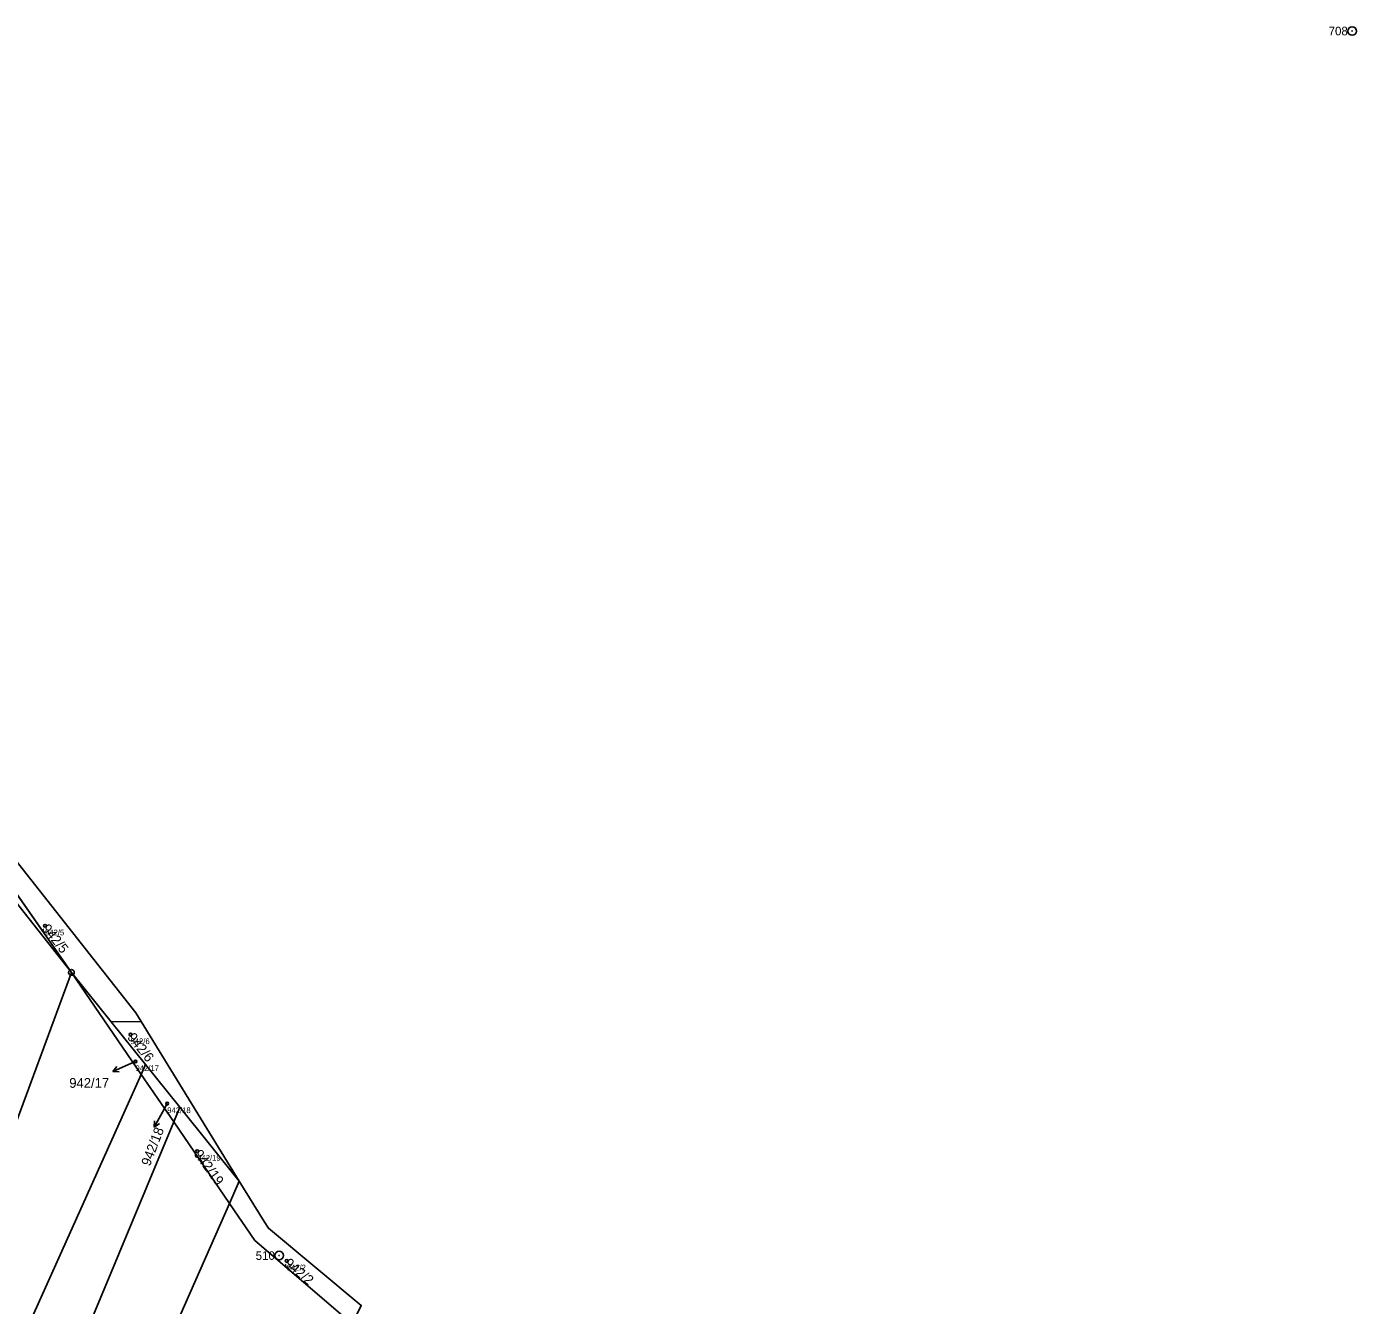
# Model space of a CAD drawing. Extents: x -761891 to -756141, y -1178507 to -1171885.
# Drawn here: x -758937.4 to -758705.3, y -1172201.8 to -1171978.7 of the extents above; entities that cross this region are included whole.
import ezdxf

# ---------------------------------------------------------------- set-up
doc = ezdxf.new("R2010")
doc.units = 0
for name, color, linetype in [('Definiční body', 7, 'Continuous'), ('Hranice parcel', 7, 'Continuous'), ('Parcelní čísla', 7, 'Continuous'), ('Polygon ku', 7, 'Continuous'), ('Polygon parcely', 7, 'Continuous'), ('Pop  PČ popisy', 7, 'Continuous'), ('Značky bodu BP', 7, 'Continuous')]:
    doc.layers.add(name, color=color, linetype=linetype)

msp = doc.modelspace()

# ---------------------------------------------------------------- linework, layer by layer
at = {"layer": 'Definiční body'}
for centre in [(-758934.2, -1172135.62), (-758919.28, -1172154.59), (-758918.41, -1172159.29), (-758912.87, -1172166.63), (-758907.63, -1172174.93), (-758892.01, -1172194.09)]:
    msp.add_circle(centre, 0.25, dxfattribs=at)
at = {"layer": 'Hranice parcel'}
for p, q in [((-758946.05, -1172120.21), (-758929.59, -1172143.73)), ((-758944.88, -1172124.42), (-758929.59, -1172143.73)), ((-758917.41, -1172161.53), (-758929.59, -1172143.73)), ((-758929.59, -1172143.73), (-758922.66, -1172152.35)), ((-758922.66, -1172152.35), (-758917.42, -1172152.29)), ((-758922.66, -1172152.35), (-758916.65, -1172159.82)), ((-758900.29, -1172180.15), (-758917.42, -1172152.29)), ((-758917.41, -1172161.53), (-758916.65, -1172159.82)), ((-758916.65, -1172159.82), (-758910.65, -1172167.27)), ((-758911.72, -1172169.84), (-758917.41, -1172161.53)), ((-758911.72, -1172169.84), (-758910.65, -1172167.27)), ((-758910.65, -1172167.27), (-758900.29, -1172180.15)), ((-758902, -1172184.05), (-758911.72, -1172169.84)), ((-758900.29, -1172180.15), (-758902, -1172184.05)), ((-758895.96, -1172187.19), (-758900.29, -1172180.15))]:
    msp.add_line(p, q, dxfattribs=at)
for points in [[(-758917.42, -1172152.29), (-758918.33, -1172150.82), (-758942.58, -1172120.16)], [(-759116.46, -1172493.11), (-759097.07, -1172456.63), (-759069.66, -1172416.42), (-759060.28, -1172395.26), (-759047.82, -1172370.18), (-759042.77, -1172362.63), (-759031.94, -1172352.16), (-759015.65, -1172321.47), (-758998.46, -1172283.21), (-758971.07, -1172219.54), (-758941.04, -1172174.84), (-758929.59, -1172143.73)], [(-759098.31, -1172506.06), (-759076.54, -1172470.02), (-759046.24, -1172418.72), (-759012.66, -1172357.17), (-758985.41, -1172311.13), (-758945.77, -1172224.47), (-758918.39, -1172163.76), (-758917.41, -1172161.53)], [(-758911.72, -1172169.84), (-758944.9, -1172249.31), (-759033.96, -1172419.04), (-759126.29, -1172592.84)], [(-759117.64, -1172602.77), (-759052.26, -1172486.19), (-758935.99, -1172261.09), (-758902, -1172184.05)], [(-758902, -1172184.05), (-758897.58, -1172190.5), (-758880.57, -1172205.07)], [(-758879.01, -1172201.85), (-758895.22, -1172188.39), (-758895.96, -1172187.19)]]:
    msp.add_lwpolyline(points, dxfattribs=at)
at = {"layer": 'Polygon ku'}
for points in [[(-758895.96, -1172187.19), (-758900.29, -1172180.15), (-758917.42, -1172152.29), (-758918.33, -1172150.82), (-758942.58, -1172120.16)], [(-758879.01, -1172201.85), (-758895.22, -1172188.39), (-758895.96, -1172187.19)]]:
    msp.add_lwpolyline(points, dxfattribs=at)
at = {"layer": 'Polygon parcely'}
for points in [[(-758944.88, -1172124.42), (-758929.59, -1172143.73), (-758946.05, -1172120.21), (-758948.19, -1172120.24)], [(-758918.33, -1172150.82), (-758942.58, -1172120.16), (-758946.05, -1172120.21), (-758929.59, -1172143.73), (-758922.66, -1172152.35), (-758917.42, -1172152.29)], [(-758944.88, -1172124.42), (-758987.77, -1172199.1), (-759105.27, -1172436.65), (-759170.63, -1172540.48), (-759152.47, -1172562.11), (-759149.96, -1172557.45), (-759116.46, -1172493.11), (-759097.07, -1172456.63), (-759069.66, -1172416.42), (-759060.28, -1172395.26), (-759047.82, -1172370.18), (-759042.77, -1172362.63), (-759031.94, -1172352.16), (-759015.65, -1172321.47), (-758998.46, -1172283.21), (-758971.07, -1172219.54), (-758941.04, -1172174.84), (-758929.59, -1172143.73)], [(-758917.41, -1172161.53), (-758929.59, -1172143.73), (-758941.04, -1172174.84), (-758971.07, -1172219.54), (-758998.46, -1172283.21), (-759015.65, -1172321.47), (-759031.94, -1172352.16), (-759042.77, -1172362.63), (-759047.82, -1172370.18), (-759060.28, -1172395.26), (-759069.66, -1172416.42), (-759097.07, -1172456.63), (-759116.46, -1172493.11), (-759098.31, -1172506.06), (-759076.54, -1172470.02), (-759046.24, -1172418.72), (-759012.66, -1172357.17), (-758985.41, -1172311.13), (-758945.77, -1172224.47), (-758918.39, -1172163.76)], [(-758916.65, -1172159.82), (-758922.66, -1172152.35), (-758929.59, -1172143.73), (-758917.41, -1172161.53)], [(-758916.65, -1172159.82), (-758910.65, -1172167.27), (-758900.29, -1172180.15), (-758917.42, -1172152.29), (-758922.66, -1172152.35)], [(-758911.72, -1172169.84), (-758910.65, -1172167.27), (-758916.65, -1172159.82), (-758917.41, -1172161.53)], [(-758911.72, -1172169.84), (-758917.41, -1172161.53), (-758918.39, -1172163.76), (-758945.77, -1172224.47), (-758985.41, -1172311.13), (-759012.66, -1172357.17), (-759046.24, -1172418.72), (-759076.54, -1172470.02), (-759098.31, -1172506.06), (-759107.29, -1172524.84), (-759136.52, -1172581.09), (-759126.29, -1172592.84), (-759033.96, -1172419.04), (-758944.9, -1172249.31)], [(-758902, -1172184.05), (-758900.29, -1172180.15), (-758910.65, -1172167.27), (-758911.72, -1172169.84)], [(-758944.9, -1172249.31), (-759033.96, -1172419.04), (-759126.29, -1172592.84), (-759117.64, -1172602.77), (-759052.26, -1172486.19), (-758935.99, -1172261.09), (-758902, -1172184.05), (-758911.72, -1172169.84)], [(-758900.29, -1172180.15), (-758902, -1172184.05), (-758897.58, -1172190.5), (-758880.57, -1172205.07), (-758879.01, -1172201.85), (-758895.22, -1172188.39), (-758895.96, -1172187.19)], [(-758911.82, -1172269.7), (-758880.57, -1172205.07), (-758897.58, -1172190.5), (-758902, -1172184.05), (-758935.99, -1172261.09), (-759052.26, -1172486.19), (-759117.64, -1172602.77), (-759099.25, -1172623.9), (-758985.51, -1172410.77)]]:
    msp.add_lwpolyline(points, close=True, dxfattribs=at)
at = {"layer": 'Pop  PČ popisy'}
for p, q in [((-758919.62, -1172159.82), (-758922.36, -1172161.04)), ((-758922.36, -1172161.04), (-758921.65, -1172160.18)), ((-758922.36, -1172161.04), (-758921.24, -1172161.09)), ((-758918.41, -1172159.29), (-758919.62, -1172159.82)), ((-758912.87, -1172166.63), (-758913.69, -1172168.13)), ((-758913.69, -1172168.13), (-758915.15, -1172170.76)), ((-758915.15, -1172170.76), (-758915.1, -1172169.64)), ((-758915.15, -1172170.76), (-758914.22, -1172170.12))]:
    msp.add_line(p, q, dxfattribs=at)
at = {"layer": 'Značky bodu BP'}
for centre, radius in [((-758706.03, -1171979.48), 0.75), ((-758706.03, -1171979.48), 0.03), ((-758929.59, -1172143.73), 0.5), ((-758929.59, -1172143.73), 0.0303), ((-758893.33, -1172193.15), 0.75), ((-758893.33, -1172193.15), 0.03)]:
    msp.add_circle(centre, radius, dxfattribs=at)

# ---------------------------------------------------------------- texts
at = {"layer": 'Definiční body'}
for s, p in [('942/5', (-758934.2, -1172137.28)), ('942/6', (-758919.28, -1172156.25)), ('942/17', (-758918.41, -1172160.95)), ('942/18', (-758912.87, -1172168.29)), ('942/19', (-758907.63, -1172176.59)), ('942/2', (-758892.01, -1172195.75))]:
    msp.add_text(s, height=1, dxfattribs=at).set_placement(p)
at = {"layer": 'Parcelní čísla'}
for s, rotation, p in [('942/5', 309, (-758934.86, -1172136.15)), ('942/6', 309, (-758919.94, -1172155.12)), ('942/18', 69, (-758915.89, -1172177.65)), ('942/19', 306, (-758908.32, -1172175.43)), ('942/2', 320, (-758892.56, -1172194.74))]:
    msp.add_text(s, height=1.7, rotation=rotation, dxfattribs=at).set_placement(p)
msp.add_text('942/17', height=1.7, dxfattribs=at).set_placement((-758929.97, -1172163.87))
at = {"layer": 'Značky bodu BP'}
for s, p in [('708', (-758710.13, -1171980.23)), ('510', (-758897.43, -1172193.9))]:
    msp.add_text(s, height=1.5, dxfattribs=at).set_placement(p)

doc.saveas('drawing.dxf')
